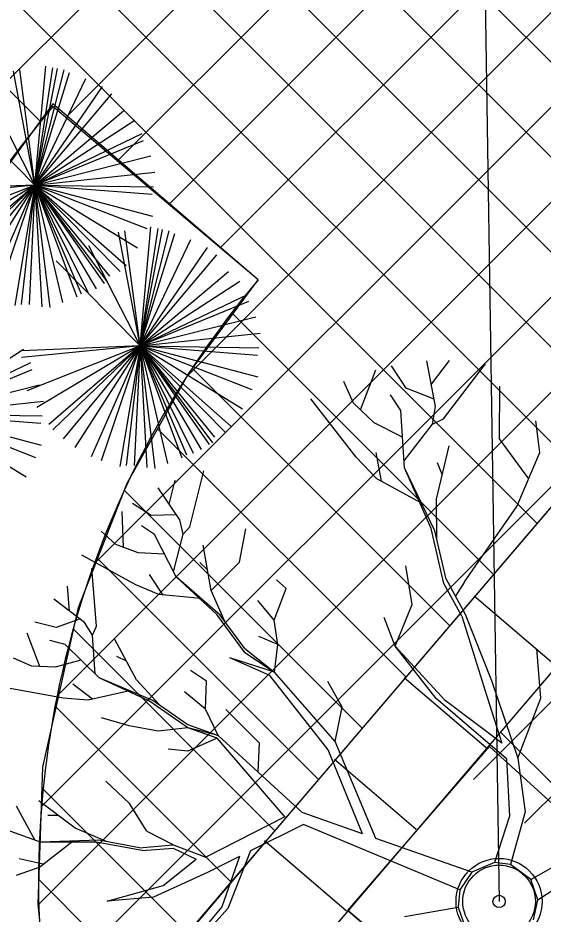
# Model space of a CAD drawing. Extents: x -438233 to -437334, y -1133133 to -1132623.
# Drawn here: x -438065.07 to -438061.16, y -1132952.15 to -1132945.48 of the extents above; entities that cross this region are included whole.
import ezdxf

# ---------------------------------------------------------------- set-up
doc = ezdxf.new("R2010")
doc.units = 0
for name, color, linetype in [('MOBILIÁŘ', 7, 'Continuous'), ('NADPRAZI', 7, 'Continuous'), ('Vrstva 1', 7, 'Continuous'), ('Vrstva 40', 7, 'Continuous')]:
    doc.layers.add(name, color=color, linetype=linetype)

msp = doc.modelspace()

# ---------------------------------------------------------------- linework, layer by layer
at = {"layer": 'DEFPOINTS'}
msp.add_circle((-438057.9618, -1132951.913), 10.2, dxfattribs=at)
at = {"layer": 'MOBILIÁŘ'}
msp.add_lwpolyline([(-438061.5558, -1132950.9015), (-438060.3706, -1132951.9805), (-438061.391, -1132953.1642), (-438062.61, -1132952.1222), (-438061.5558, -1132950.9015)], dxfattribs=at)
for radius in [0.3203, 0.2702, 0.0454]:
    msp.add_circle((-438061.4851, -1132952.0539), radius, dxfattribs=at)
at = {"layer": 'NADPRAZI'}
msp.add_circle((-438057.9618, -1132951.913), 10, dxfattribs=at)
at = {"layer": 'Vrstva 1'}
for p, q in [((-438062.2121, -1132905.0933), (-438061.4851, -1132952.0539)), ((-438063.8052, -1132948.1395), (-438057.6377, -1132941.9721)), ((-438063.5581, -1132947.1853), (-438058.283, -1132941.9102)), ((-438064.4827, -1132949.5241), (-438057.0199, -1132942.0614)), ((-438063.9389, -1132946.859), (-438059.1368, -1132942.0569)), ((-438064.3198, -1132946.5328), (-438059.9906, -1132942.2036)), ((-438064.7006, -1132946.2065), (-438060.9605, -1132942.4664)), ((-438067.0174, -1132947.8162), (-438062.1111, -1132942.9099)), ((-438064.7595, -1132950.5081), (-438057.2648, -1132943.0134)), ((-438063.3428, -1132943.5617), (-438059.5732, -1132947.3313)), ((-438064.8917, -1132951.3473), (-438057.326, -1132943.7816)), ((-438063.7561, -1132943.8555), (-438059.8988, -1132947.7128)), ((-438064.1693, -1132944.1494), (-438060.2244, -1132948.0943)), ((-438064.5777, -1132944.4481), (-438060.55, -1132948.4758)), ((-438064.9157, -1132952.0784), (-438057.3871, -1132944.5499)), ((-438064.9251, -1132944.8078), (-438060.8756, -1132948.8574)), ((-438065.2725, -1132945.1676), (-438061.2012, -1132949.2389)), ((-438065.6173, -1132945.5298), (-438064.9022, -1132946.2449)), ((-438064.9409, -1132946.7205), (-438064.8606, -1132945.8338)), ((-438064.9409, -1132946.7205), (-438065.1014, -1132945.8721)), ((-438064.9409, -1132946.7205), (-438065.0545, -1132945.8627)), ((-438064.9409, -1132946.7205), (-438064.807, -1132945.8466)), ((-438064.9409, -1132946.7205), (-438064.7736, -1132945.853)), ((-438064.9409, -1132946.7205), (-438064.7234, -1132945.8627)), ((-438064.9409, -1132946.7205), (-438064.6833, -1132945.8817)), ((-438064.9409, -1132946.7205), (-438065.3222, -1132945.9747)), ((-438064.9409, -1132946.7205), (-438064.5629, -1132945.9265)), ((-438064.9409, -1132946.7205), (-438064.439, -1132945.9874)), ((-438064.9409, -1132946.7205), (-438064.3688, -1132946.0419)), ((-438064.9409, -1132946.7205), (-438065.5663, -1132946.0867)), ((-438064.9409, -1132946.7205), (-438064.2818, -1132946.1666)), ((-438058.5493, -1132946.1314), (-438063.7424, -1132952.2168)), ((-438064.9409, -1132946.7205), (-438064.1982, -1132946.2372)), ((-438064.9409, -1132946.7205), (-438064.1413, -1132946.3364)), ((-438064.9409, -1132946.7205), (-438064.1313, -1132946.3875)), ((-438064.9409, -1132946.7205), (-438064.0778, -1132946.5028)), ((-438064.9409, -1132946.7205), (-438064.0477, -1132946.6244)), ((-438064.9409, -1132946.7205), (-438065.8239, -1132946.807)), ((-438064.9409, -1132946.7205), (-438065.8206, -1132946.7557)), ((-438064.9409, -1132946.7205), (-438065.7837, -1132947.0534)), ((-438064.9409, -1132946.7205), (-438065.7102, -1132947.1783)), ((-438064.9409, -1132946.7205), (-438065.6199, -1132947.3062)), ((-438064.9409, -1132946.7205), (-438065.5898, -1132947.3447)), ((-438064.9409, -1132946.7205), (-438065.5128, -1132947.4119)), ((-438064.9409, -1132946.7205), (-438065.4258, -1132947.476)), ((-438064.9409, -1132946.7205), (-438065.3054, -1132947.5463)), ((-438064.9409, -1132946.7205), (-438065.2317, -1132947.5752)), ((-438064.9409, -1132946.7205), (-438065.0914, -1132947.6167)), ((-438064.9409, -1132946.7205), (-438065.0445, -1132947.6104)), ((-438064.9409, -1132946.7205), (-438064.9843, -1132947.6104)), ((-438064.9409, -1132946.7205), (-438064.0645, -1132946.951)), ((-438064.9409, -1132946.7205), (-438064.2617, -1132947.319)), ((-438064.9409, -1132946.7205), (-438064.4257, -1132947.4536)), ((-438064.9409, -1132946.7205), (-438064.8305, -1132947.6328)), ((-438064.9409, -1132946.7205), (-438064.8907, -1132947.6263)), ((-438064.9409, -1132946.7205), (-438064.7368, -1132947.5943)), ((-438064.9409, -1132946.7205), (-438064.6297, -1132947.5528)), ((-438064.9409, -1132946.7205), (-438064.5963, -1132947.5304)), ((-438064.9409, -1132946.7205), (-438064.5461, -1132947.5175)), ((-438064.9409, -1132946.7205), (-438064.4859, -1132947.4919)), ((-438064.9409, -1132946.7205), (-438064.4022, -1132947.4406)), ((-438064.9409, -1132946.7205), (-438064.3856, -1132947.3992)), ((-438064.9409, -1132946.7205), (-438064.3053, -1132947.3638)), ((-438064.9409, -1132946.7205), (-438064.1079, -1132947.0437)), ((-438064.9409, -1132946.7205), (-438064.1781, -1132947.1878)), ((-438064.9409, -1132946.7205), (-438064.0678, -1132946.7877)), ((-438064.9409, -1132946.7205), (-438064.0577, -1132946.7333)), ((-438064.9208, -1132946.8901), (-438064.9208, -1132946.8934)), ((-438064.158, -1132947.9184), (-438064.0777, -1132947.0317)), ((-438064.158, -1132947.9184), (-438064.0241, -1132947.0444)), ((-438064.158, -1132947.9184), (-438064.3185, -1132947.07)), ((-438064.158, -1132947.9184), (-438064.2716, -1132947.0605)), ((-438064.158, -1132947.9184), (-438063.9907, -1132947.0509)), ((-438064.158, -1132947.9184), (-438063.9405, -1132947.0605)), ((-438064.158, -1132947.9184), (-438063.9004, -1132947.0796)), ((-438064.158, -1132947.9184), (-438064.5393, -1132947.1725)), ((-438064.158, -1132947.9184), (-438063.78, -1132947.1244)), ((-438064.158, -1132947.9184), (-438063.6561, -1132947.1853)), ((-438064.158, -1132947.9184), (-438063.5859, -1132947.2397)), ((-438064.158, -1132947.9184), (-438064.7834, -1132947.2845)), ((-438064.158, -1132947.9184), (-438063.4989, -1132947.3645)), ((-438064.158, -1132947.9184), (-438063.4153, -1132947.435)), ((-438064.158, -1132947.9184), (-438063.3584, -1132947.5343)), ((-438061.6761, -1132951.1459), (-438058.0956, -1132947.5654)), ((-438064.158, -1132947.9184), (-438063.3484, -1132947.5854)), ((-438064.158, -1132947.9184), (-438063.2949, -1132947.7007)), ((-438063.4671, -1132947.6801), (-438061.5267, -1132949.6204)), ((-438064.158, -1132947.9184), (-438063.2648, -1132947.8223)), ((-438061.295, -1132951.472), (-438057.7145, -1132947.8915)), ((-438065.7698, -1132948.4252), (-438065.0271, -1132947.9418)), ((-438064.158, -1132947.9184), (-438065.041, -1132948.0048)), ((-438064.158, -1132947.9184), (-438065.0377, -1132947.9536)), ((-438064.158, -1132947.9184), (-438065.0008, -1132948.2512)), ((-438064.158, -1132947.9184), (-438064.9273, -1132948.3762)), ((-438064.158, -1132947.9184), (-438064.837, -1132948.5041)), ((-438064.158, -1132947.9184), (-438064.8069, -1132948.5426)), ((-438064.158, -1132947.9184), (-438064.7299, -1132948.6098)), ((-438064.158, -1132947.9184), (-438064.6429, -1132948.6739)), ((-438064.158, -1132947.9184), (-438064.5225, -1132948.7442)), ((-438064.158, -1132947.9184), (-438064.4488, -1132948.7731)), ((-438064.158, -1132947.9184), (-438064.3085, -1132948.8146)), ((-438064.158, -1132947.9184), (-438064.2616, -1132948.8083)), ((-438064.158, -1132947.9184), (-438064.2014, -1132948.8083)), ((-438064.158, -1132947.9184), (-438063.2816, -1132948.1489)), ((-438064.158, -1132947.9184), (-438063.4788, -1132948.5169)), ((-438064.158, -1132947.9184), (-438063.6428, -1132948.6515)), ((-438064.158, -1132947.9184), (-438064.0476, -1132948.8307)), ((-438064.158, -1132947.9184), (-438064.1078, -1132948.8242)), ((-438064.158, -1132947.9184), (-438063.9539, -1132948.7922)), ((-438064.158, -1132947.9184), (-438063.8468, -1132948.7507)), ((-438064.158, -1132947.9184), (-438063.8134, -1132948.7283)), ((-438064.158, -1132947.9184), (-438063.7632, -1132948.7153)), ((-438064.158, -1132947.9184), (-438063.703, -1132948.6898)), ((-438064.158, -1132947.9184), (-438063.6193, -1132948.6385)), ((-438064.158, -1132947.9184), (-438063.6027, -1132948.597)), ((-438064.158, -1132947.9184), (-438063.5224, -1132948.5617)), ((-438064.158, -1132947.9184), (-438063.325, -1132948.2416)), ((-438064.158, -1132947.9184), (-438063.3952, -1132948.3856)), ((-438064.158, -1132947.9184), (-438063.2849, -1132947.9856)), ((-438064.158, -1132947.9184), (-438063.2748, -1132947.9312)), ((-438065.7698, -1132948.4252), (-438064.9703, -1132948.0411)), ((-438061.9573, -1132948.368), (-438062.0218, -1132948.0301)), ((-438061.9887, -1132948.2034), (-438061.8548, -1132948.026)), ((-438065.7698, -1132948.4252), (-438064.9603, -1132948.0922)), ((-438064.8514, -1132952.7212), (-438060.2242, -1132948.094)), ((-438064.1379, -1132948.088), (-438064.1379, -1132948.0913)), ((-438063.7682, -1132948.086), (-438061.8523, -1132950.0019)), ((-438062.5169, -1132948.3946), (-438062.4016, -1132948.0962)), ((-438062.1766, -1132948.2325), (-438062.2855, -1132948.0672)), ((-438061.8992, -1132948.4615), (-438061.5863, -1132948.0518)), ((-438065.7698, -1132948.4252), (-438064.9067, -1132948.2075)), ((-438062.5693, -1132948.3446), (-438062.6419, -1132948.1825)), ((-438061.9694, -1132948.3155), (-438062.1766, -1132948.2325)), ((-438061.4815, -1132948.6107), (-438061.4791, -1132948.2164)), ((-438062.5492, -1132948.7462), (-438062.887, -1132948.3107)), ((-438062.2177, -1132948.3986), (-438062.2935, -1132948.2817)), ((-438065.7698, -1132948.4252), (-438064.8766, -1132948.3291)), ((-438062.4161, -1132948.4905), (-438062.5693, -1132948.3446)), ((-438061.9798, -1132948.4994), (-438061.9573, -1132948.368)), ((-438065.7698, -1132948.4252), (-438064.8934, -1132948.6557)), ((-438065.7698, -1132948.4252), (-438064.9368, -1132948.7484)), ((-438065.7698, -1132948.4252), (-438065.007, -1132948.8924)), ((-438065.7698, -1132948.4252), (-438064.8968, -1132948.4924)), ((-438065.7698, -1132948.4252), (-438064.8866, -1132948.438)), ((-438062.1903, -1132948.8244), (-438062.2177, -1132948.3986)), ((-438062.2048, -1132948.5962), (-438062.4161, -1132948.4905)), ((-438062.1927, -1132948.7728), (-438061.9798, -1132948.4994)), ((-438061.9798, -1132948.4994), (-438061.8992, -1132948.4615)), ((-438061.1815, -1132948.7107), (-438061.2121, -1132948.4752)), ((-438064.0271, -1132948.5342), (-438062.1779, -1132950.3835)), ((-438061.2646, -1132948.9066), (-438061.4815, -1132948.6107)), ((-438062.3613, -1132948.926), (-438062.4008, -1132948.7107)), ((-438061.9516, -1132949.0582), (-438061.8573, -1132948.6607)), ((-438061.3525, -1132949.1123), (-438061.1815, -1132948.7107)), ((-438062.3943, -1132948.9074), (-438062.5492, -1132948.7462)), ((-438061.9903, -1132949.2784), (-438062.1903, -1132948.8244)), ((-438061.9645, -1132949.2945), (-438062.1903, -1132948.8244)), ((-438061.9081, -1132948.876), (-438061.9444, -1132948.7881)), ((-438063.787, -1132949.2647), (-438063.683, -1132948.847)), ((-438062.0629, -1132949.0889), (-438062.3943, -1132948.9074)), ((-438063.862, -1132949.2123), (-438064.0241, -1132948.9752)), ((-438063.9402, -1132949.0969), (-438063.8966, -1132948.9171)), ((-438064.2758, -1132948.9927), (-438062.5035, -1132950.765)), ((-438064.0757, -1132949.1808), (-438064.2136, -1132949.0913)), ((-438061.9492, -1132949.3614), (-438061.9516, -1132949.0582)), ((-438061.7436, -1132949.6743), (-438061.3525, -1132949.1123)), ((-438064.2813, -1132949.4171), (-438064.2918, -1132949.151)), ((-438063.8894, -1132949.176), (-438064.0757, -1132949.1808)), ((-438063.8362, -1132949.3195), (-438063.862, -1132949.2123)), ((-438064.3386, -1132949.3961), (-438064.4474, -1132949.2961)), ((-438064.0507, -1132949.3211), (-438064.1482, -1132949.2574)), ((-438063.8362, -1132949.3195), (-438063.787, -1132949.2647)), ((-438063.4176, -1132949.5268), (-438063.3709, -1132949.28)), ((-438061.8952, -1132949.6864), (-438061.9903, -1132949.2784)), ((-438061.8798, -1132949.655), (-438061.9645, -1132949.2945)), ((-438063.8894, -1132949.6372), (-438064.0507, -1132949.3211)), ((-438063.9087, -1132949.5993), (-438063.8362, -1132949.3195)), ((-438064.1724, -1132949.4574), (-438064.3386, -1132949.3961)), ((-438063.6289, -1132949.738), (-438063.6878, -1132949.4026)), ((-438064.1902, -1132949.6969), (-438064.5918, -1132949.4759)), ((-438064.4739, -1132949.5016), (-438062.8291, -1132951.1465)), ((-438063.9765, -1132949.4687), (-438064.1724, -1132949.4574)), ((-438064.4837, -1132950.0033), (-438064.5168, -1132949.5743)), ((-438063.6563, -1132949.5848), (-438063.7128, -1132949.5292)), ((-438063.6289, -1132949.738), (-438063.4176, -1132949.5268)), ((-438062.1314, -1132949.8421), (-438062.1782, -1132949.5558)), ((-438063.9862, -1132949.7727), (-438064.0878, -1132949.6203)), ((-438063.5862, -1132949.9187), (-438063.8894, -1132949.6372)), ((-438063.5612, -1132949.9227), (-438063.8894, -1132949.6372)), ((-438064.6829, -1132949.8929), (-438064.6982, -1132949.7074)), ((-438064.0184, -1132949.7695), (-438064.1902, -1132949.6969)), ((-438063.0709, -1132949.7235), (-438063.1427, -1132949.6606)), ((-438061.7629, -1132949.9291), (-438061.8952, -1132949.6864)), ((-438061.8798, -1132949.655), (-438061.7379, -1132949.9162)), ((-438061.7436, -1132949.6743), (-438061.8113, -1132949.7824)), ((-438063.7047, -1132949.7977), (-438064.0184, -1132949.7695)), ((-438063.5265, -1132949.9687), (-438063.6289, -1132949.738)), ((-438063.1604, -1132949.9598), (-438063.0709, -1132949.7235)), ((-438064.5716, -1132949.9767), (-438064.7998, -1132949.8033)), ((-438063.1604, -1132949.9598), (-438063.2814, -1132949.8122)), ((-438062.2597, -1132950.1541), (-438062.1314, -1132949.8421)), ((-438064.7837, -1132950.0146), (-438064.9426, -1132949.9735)), ((-438064.6079, -1132949.9517), (-438064.7837, -1132950.0146)), ((-438064.5127, -1132950.0711), (-438064.5716, -1132949.9767)), ((-438063.3789, -1132950.2001), (-438063.5862, -1132949.9187)), ((-438063.3773, -1132950.1711), (-438063.5612, -1132949.9227)), ((-438063.133, -1132950.142), (-438063.1604, -1132949.9598)), ((-438062.2597, -1132950.1541), (-438062.3411, -1132949.9396)), ((-438061.7629, -1132949.9291), (-438061.575, -1132950.5251)), ((-438061.7379, -1132949.9162), (-438061.5403, -1132950.4098)), ((-438064.6524, -1132950.0302), (-438063.1547, -1132951.528)), ((-438064.5127, -1132950.0711), (-438064.4837, -1132950.0033)), ((-438064.9055, -1132950.3049), (-438064.999, -1132950.0557)), ((-438064.7168, -1132950.1412), (-438064.8288, -1132950.1106)), ((-438064.4934, -1132950.3606), (-438064.5127, -1132950.0711)), ((-438064.1845, -1132950.4041), (-438064.3466, -1132950.1033)), ((-438063.133, -1132950.142), (-438063.2749, -1132950.0816)), ((-438064.4627, -1132950.3896), (-438064.7168, -1132950.1412)), ((-438063.3773, -1132950.1711), (-438063.3773, -1132950.1711)), ((-438063.3773, -1132950.1711), (-438063.1564, -1132950.3461)), ((-438063.1564, -1132950.3461), (-438063.133, -1132950.142)), ((-438061.8863, -1132950.5589), (-438062.2597, -1132950.1541)), ((-438061.9524, -1132950.5428), (-438062.2597, -1132950.1541)), ((-438061.1734, -1132950.5404), (-438061.2033, -1132950.1743)), ((-438064.9651, -1132950.3025), (-438065.1006, -1132950.242)), ((-438064.2587, -1132950.2662), (-438064.3305, -1132950.2307)), ((-438063.1919, -1132950.3719), (-438063.4886, -1132950.2404)), ((-438063.1564, -1132950.3461), (-438063.4886, -1132950.2404)), ((-438063.3789, -1132950.2001), (-438063.1564, -1132950.3461)), ((-438064.7893, -1132950.309), (-438064.9651, -1132950.3025)), ((-438064.5998, -1132950.2565), (-438064.7893, -1132950.309)), ((-438063.6636, -1132950.4138), (-438063.7838, -1132950.334)), ((-438062.7572, -1132950.9259), (-438063.1919, -1132950.3719)), ((-438062.7064, -1132950.863), (-438063.1564, -1132950.3461)), ((-438064.5127, -1132950.5485), (-438064.6579, -1132950.4364)), ((-438064.087, -1132950.5622), (-438064.4627, -1132950.3896)), ((-438064.0628, -1132950.5573), (-438064.4627, -1132950.3896)), ((-438064.0144, -1132950.5904), (-438064.1845, -1132950.4041)), ((-438063.6717, -1132950.6235), (-438063.6636, -1132950.4138)), ((-438062.6524, -1132950.6073), (-438062.7588, -1132950.4162)), ((-438061.5403, -1132950.4098), (-438061.3452, -1132950.9871)), ((-438064.7305, -1132950.5412), (-438065.1804, -1132950.4581)), ((-438064.2378, -1132950.4848), (-438064.5442, -1132950.5557)), ((-438063.6717, -1132950.6235), (-438063.8265, -1132950.4936)), ((-438064.5442, -1132950.5557), (-438064.7305, -1132950.5412)), ((-438063.8015, -1132950.7622), (-438064.087, -1132950.5622)), ((-438063.8088, -1132950.7347), (-438064.0628, -1132950.5573)), ((-438061.4291, -1132950.9912), (-438061.9524, -1132950.5428)), ((-438061.4645, -1132950.8767), (-438061.8863, -1132950.5589)), ((-438061.575, -1132950.5251), (-438061.4645, -1132950.8767)), ((-438061.3452, -1132950.9871), (-438061.1734, -1132950.5404)), ((-438064.7819, -1132950.6079), (-438063.4802, -1132951.9095)), ((-438063.5765, -1132950.8178), (-438063.6717, -1132950.6235)), ((-438063.2693, -1132950.8751), (-438063.5184, -1132950.6243)), ((-438062.7064, -1132950.863), (-438062.6524, -1132950.6073)), ((-438064.2386, -1132950.7476), (-438064.4458, -1132950.688)), ((-438064.0241, -1132950.7863), (-438064.2386, -1132950.7476)), ((-438063.8015, -1132950.7622), (-438064.0241, -1132950.7863)), ((-438063.8088, -1132950.7347), (-438063.5765, -1132950.8178)), ((-438063.5765, -1132950.8178), (-438063.8015, -1132950.7622)), ((-438063.5838, -1132950.8396), (-438063.8015, -1132950.7622)), ((-438063.5838, -1132950.8396), (-438063.8015, -1132950.9347)), ((-438063.0773, -1132951.4258), (-438063.5838, -1132950.8396)), ((-438062.9507, -1132951.3911), (-438063.5765, -1132950.8178)), ((-438061.4705, -1132950.7975), (-438056.9383, -1132955.3297)), ((-438063.2798, -1132951.0887), (-438063.2693, -1132950.8751)), ((-438062.4016, -1132951.5847), (-438062.7064, -1132950.863)), ((-438063.8015, -1132950.9347), (-438063.9499, -1132950.9202)), ((-438062.5008, -1132951.55), (-438062.7572, -1132950.9259)), ((-438061.4291, -1132950.9912), (-438061.4073, -1132951.4194)), ((-438061.3452, -1132950.9871), (-438061.2904, -1132951.3871)), ((-438064.2361, -1132951.3242), (-438064.4119, -1132951.1573)), ((-438064.887, -1132951.2098), (-438063.8199, -1132952.277)), ((-438064.641, -1132951.5097), (-438064.9127, -1132951.3041)), ((-438061.2492, -1132951.8919), (-438060.1525, -1132951.2637)), ((-438064.9401, -1132951.5992), (-438065.078, -1132951.3444)), ((-438064.1087, -1132951.5315), (-438064.2361, -1132951.3242)), ((-438064.7659, -1132951.4153), (-438064.845, -1132951.4137)), ((-438063.0798, -1132951.4242), (-438063.6692, -1132951.7234)), ((-438062.5008, -1132951.55), (-438062.9507, -1132951.3911)), ((-438061.4073, -1132951.4194), (-438061.5194, -1132951.7645)), ((-438061.2904, -1132951.3871), (-438061.3992, -1132951.779)), ((-438064.8998, -1132951.6137), (-438065.2337, -1132951.4928)), ((-438064.4079, -1132951.6089), (-438064.641, -1132951.5097)), ((-438062.9419, -1132951.4815), (-438063.3354, -1132951.6782)), ((-438061.7766, -1132951.9685), (-438062.9419, -1132951.4815)), ((-438064.1087, -1132951.5315), (-438063.9031, -1132951.6347)), ((-438064.6555, -1132951.6048), (-438064.9046, -1132951.7976)), ((-438064.466, -1132951.5984), (-438064.8998, -1132951.6137)), ((-438064.4861, -1132951.6129), (-438064.8998, -1132951.6137)), ((-438064.1434, -1132951.6758), (-438064.4861, -1132951.6129)), ((-438064.1611, -1132951.654), (-438064.466, -1132951.5984)), ((-438063.9031, -1132951.6347), (-438063.6692, -1132951.7234)), ((-438061.6887, -1132951.8363), (-438062.4016, -1132951.5847)), ((-438061.1976, -1132952.0419), (-438060.5638, -1132951.6306)), ((-438063.9128, -1132951.6565), (-438063.7402, -1132951.7395)), ((-438063.3354, -1132951.6782), (-438063.5039, -1132952.1064)), ((-438064.8788, -1132951.7774), (-438065.0571, -1132951.7363)), ((-438063.987, -1132951.9363), (-438063.7402, -1132951.7395)), ((-438063.4168, -1132951.7185), (-438063.6515, -1132951.8355)), ((-438063.4168, -1132951.7185), (-438063.5491, -1132952.0943)), ((-438061.5194, -1132951.7645), (-438061.6887, -1132951.8363)), ((-438061.3992, -1132951.779), (-438061.5194, -1132951.7645)), ((-438061.2492, -1132951.8919), (-438061.3992, -1132951.779)), ((-438064.9046, -1132951.7976), (-438065.0796, -1132951.8621)), ((-438063.6515, -1132951.8355), (-438064.0587, -1132952.0234)), ((-438061.6887, -1132951.8363), (-438061.7766, -1132951.9685)), ((-438064.91, -1132951.894), (-438064.2178, -1132952.5862)), ((-438061.1976, -1132952.0419), (-438061.2492, -1132951.8919)), ((-438064.4039, -1132952.0516), (-438063.987, -1132951.9363)), ((-438061.7766, -1132951.9685), (-438061.7887, -1132952.0959)), ((-438064.0587, -1132952.0234), (-438064.4039, -1132952.0516)), ((-438061.2283, -1132952.1911), (-438061.1976, -1132952.0419)), ((-438063.5491, -1132952.0943), (-438063.7507, -1132952.3346)), ((-438063.5039, -1132952.1064), (-438063.7402, -1132952.3653)), ((-438062.1895, -1132952.1661), (-438061.7887, -1132952.0959)), ((-438061.7887, -1132952.0959), (-438061.75, -1132952.2105))]:
    msp.add_line(p, q, dxfattribs=at)
for points in [[(-438064.8182, -1132953.0526), (-438064.9161, -1132952.0742), (-438064.8818, -1132951.0535), (-438064.6154, -1132949.8651), (-438064.2552, -1132948.9398), (-438063.7968, -1132948.1246), (-438063.2781, -1132947.4253), (-438064.8072, -1132946.1151), (-438065.5118, -1132947.0779), (-438066.1821, -1132948.3588), (-438066.7213, -1132950.0158), (-438066.9447, -1132951.5718), (-438066.7906, -1132953.3842)], [(-438058.5493, -1132946.1314), (-438063.7424, -1132952.2168)], [(-438064.1611, -1132951.654), (-438063.9152, -1132951.6323)], [(-438064.1434, -1132951.6758), (-438063.9128, -1132951.6565)]]:
    msp.add_lwpolyline(points, dxfattribs=at)
at = {"layer": 'Vrstva 40'}
for p, q in [((-438063.2781, -1132947.4253), (-438064.8066, -1132946.1355)), ((-438057.9408, -1132946.6507), (-438063.1339, -1132952.7361)), ((-438061.6703, -1132949.7783), (-438061.0605, -1132950.3004)), ((-438062.1906, -1132950.3859), (-438061.5809, -1132950.9081)), ((-438062.711, -1132950.9936), (-438062.1012, -1132951.5157)), ((-438063.2446, -1132951.6325), (-438063.759, -1132952.2426)), ((-438063.2313, -1132951.6012), (-438062.6215, -1132952.1234)), ((-438062.61, -1132952.1222), (-438057.1449, -1132956.8019))]:
    msp.add_line(p, q, dxfattribs=at)
msp.add_circle((-438057.9725, -1132951.9018), 9.9418, dxfattribs=at)
for radius in [8.9418, 6.9418]:
    msp.add_arc((-438057.9725, -1132951.9018), radius, 139.844, 189.5425, dxfattribs=at)

doc.saveas('drawing.dxf')
